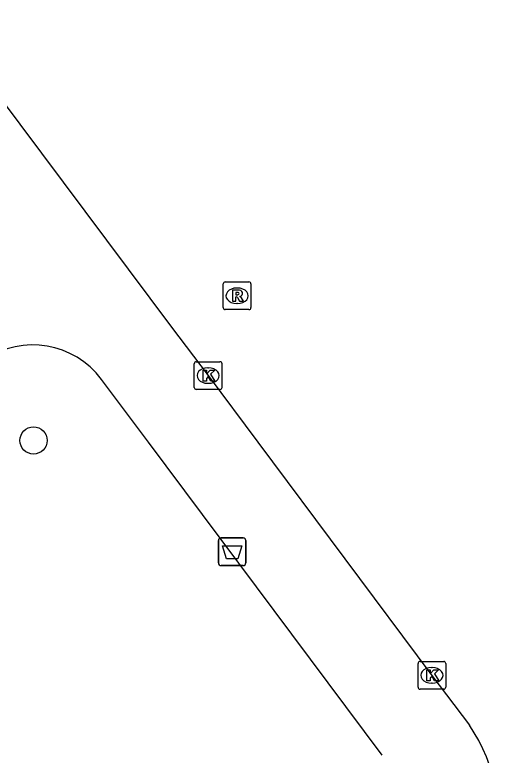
# Model space of a CAD drawing. Extents: x 159053 to 160041, y 380450 to 381422.
# Drawn here: x 159900.28 to 159917.75, y 381238.71 to 381265.42 of the extents above; entities that cross this region are included whole.
import ezdxf

# ---------------------------------------------------------------- set-up
doc = ezdxf.new("R2010")
doc.units = 0
for name, color, linetype in [('IMGEO_Afvalbak', 7, 'Continuous'), ('IMGEO_Boom', 7, 'Continuous'), ('IMGEO_Kolk', 7, 'Continuous'), ('IMGEO_Rijbaan_lokaal_open', 7, 'Continuous'), ('IMGEO_Rioolput', 7, 'Continuous'), ('IMGEO_Voetpad_open', 7, 'Continuous')]:
    doc.layers.add(name, color=color, linetype=linetype)

msp = doc.modelspace()

# ---------------------------------------------------------------- linework, layer by layer
at = {"layer": 'IMGEO_Afvalbak'}
for p, q in [((159907.626, 381245.65), (159907.626, 381246.45)), ((159907.626, 381246.45), (159907.626, 381245.65)), ((159907.726, 381246.55), (159908.516, 381246.55)), ((159908.516, 381246.55), (159907.726, 381246.55)), ((159908.616, 381246.45), (159908.616, 381245.65)), ((159908.616, 381245.65), (159908.616, 381246.45)), ((159908.516, 381245.55), (159907.726, 381245.55)), ((159907.726, 381245.55), (159908.516, 381245.55))]:
    msp.add_line(p, q, dxfattribs=at)
msp.add_lwpolyline([(159907.769, 381246.264), (159908.473, 381246.264), (159908.324, 381245.794), (159907.918, 381245.794), (159907.769, 381246.264)], dxfattribs=at)
for centre, start, end in [((159907.726, 381246.45), 90, 180), ((159907.726, 381246.45), 90, 180), ((159908.516, 381246.45), 0, 90), ((159908.516, 381246.45), 360, 90), ((159907.726, 381245.65), 180, 270), ((159907.726, 381245.65), 180, 270), ((159908.516, 381245.65), 270, 0), ((159908.516, 381245.65), 270, 0)]:
    msp.add_arc(centre, 0.1, start, end, dxfattribs=at)
at = {"layer": 'IMGEO_Boom'}
msp.add_circle((159900.959, 381250.065), 0.489, dxfattribs=at)
at = {"layer": 'IMGEO_Kolk'}
for p, q in [((159906.83, 381252.906), (159907.682, 381252.906)), ((159906.755, 381251.98), (159906.755, 381252.832)), ((159907.243, 381252.686), (159907.268, 381252.686)), ((159907.756, 381252.832), (159907.756, 381251.98)), ((159907.266, 381252.126), (159907.241, 381252.126)), ((159907.682, 381251.906), (159906.83, 381251.906)), ((159914.825, 381241.164), (159914.825, 381242.016)), ((159914.9, 381242.09), (159915.752, 381242.09)), ((159915.826, 381242.016), (159915.826, 381241.164)), ((159915.313, 381241.87), (159915.338, 381241.87)), ((159915.336, 381241.31), (159915.311, 381241.31)), ((159915.752, 381241.09), (159914.9, 381241.09))]:
    msp.add_line(p, q, dxfattribs=at)
for points in [[(159906.83, 381252.906), (159907.682, 381252.906)], [(159906.755, 381251.98), (159906.755, 381252.832)], [(159907.076, 381252.606), (159907.199, 381252.606), (159907.199, 381252.455), (159907.329, 381252.606), (159907.493, 381252.606), (159907.347, 381252.455), (159907.5, 381252.206), (159907.348, 381252.206), (159907.263, 381252.37), (159907.199, 381252.303), (159907.199, 381252.206), (159907.076, 381252.206), (159907.076, 381252.606)], [(159907.756, 381252.832), (159907.756, 381251.98)], [(159907.682, 381251.906), (159906.83, 381251.906)], [(159914.825, 381241.164), (159914.825, 381242.016)], [(159914.9, 381242.09), (159915.752, 381242.09)], [(159915.826, 381242.016), (159915.826, 381241.164)], [(159915.146, 381241.79), (159915.269, 381241.79), (159915.269, 381241.639), (159915.399, 381241.79), (159915.563, 381241.79), (159915.417, 381241.639), (159915.57, 381241.39), (159915.418, 381241.39), (159915.333, 381241.554), (159915.269, 381241.487), (159915.269, 381241.39), (159915.146, 381241.39), (159915.146, 381241.79)], [(159915.752, 381241.09), (159914.9, 381241.09)]]:
    msp.add_lwpolyline(points, dxfattribs=at)
for centre, start, end in [((159906.832, 381252.83), 91.552, 178.448), ((159906.832, 381252.83), 91.552, 178.448), ((159907.68, 381252.83), 1.552, 88.448), ((159907.68, 381252.83), 1.552, 88.448), ((159906.832, 381251.982), 181.552, 268.448), ((159906.832, 381251.982), 181.552, 268.448), ((159907.68, 381251.982), 271.552, 358.448), ((159907.68, 381251.982), 271.552, 358.448), ((159914.902, 381242.014), 91.552, 178.448), ((159914.902, 381242.014), 91.552, 178.448), ((159915.75, 381242.014), 1.552, 88.448), ((159915.75, 381242.014), 1.552, 88.448), ((159914.902, 381241.166), 181.552, 268.448), ((159914.902, 381241.166), 181.552, 268.448), ((159915.75, 381241.166), 271.552, 358.448), ((159915.75, 381241.166), 271.552, 358.448)]:
    msp.add_arc(centre, 0.0765, start, end, dxfattribs=at)
for centre, major_axis, ratio, start_param, end_param in [((159907.242, 381252.406), (-0.387, 0.002), 0.722429, 4.712389, 7.853982), ((159907.267, 381252.406), (-0.39, 0.002), 0.717154, 1.570796, 4.712389), ((159915.312, 381241.59), (-0.387, 0.002), 0.722429, 4.712389, 7.853982), ((159915.337, 381241.59), (-0.39, 0.002), 0.717154, 1.570796, 4.712389)]:
    msp.add_ellipse(centre, major_axis=major_axis, ratio=ratio, start_param=start_param, end_param=end_param, dxfattribs=at)
at = {"layer": 'IMGEO_Rijbaan_lokaal_open'}
msp.add_lwpolyline([(159897.514, 381265.423), (159898.113, 381264.617), (159905.937, 381254.148), (159907.257, 381252.407), (159909.053, 381250), (159915.327, 381241.59), (159915.854, 381240.891), (159916.68, 381239.796)], dxfattribs=at)
msp.add_arc((159911.442, 381236.277), 6.31, 346.7736, 33.895, dxfattribs=at)
at = {"layer": 'IMGEO_Rioolput'}
for p, q in [((159907.8, 381254.86), (159907.8, 381255.712)), ((159907.875, 381255.786), (159908.727, 381255.786)), ((159908.288, 381255.566), (159908.313, 381255.566)), ((159908.801, 381255.712), (159908.801, 381254.86)), ((159908.311, 381255.006), (159908.286, 381255.006)), ((159908.727, 381254.786), (159907.875, 381254.786))]:
    msp.add_line(p, q, dxfattribs=at)
for points in [[(159907.8, 381254.86), (159907.8, 381255.712)], [(159907.875, 381255.786), (159908.727, 381255.786)], [(159908.801, 381255.712), (159908.801, 381254.86)], [(159908.389, 381255.484), (159908.137, 381255.486), (159908.137, 381255.086)], [(159908.315, 381255.405), (159908.261, 381255.405), (159908.261, 381255.324)], [(159908.261, 381255.324), (159908.313, 381255.324)], [(159908.137, 381255.086), (159908.261, 381255.086), (159908.261, 381255.248), (159908.272, 381255.248)], [(159908.319, 381255.219), (159908.39, 381255.086), (159908.53, 381255.086), (159908.465, 381255.212)], [(159908.727, 381254.786), (159907.875, 381254.786)]]:
    msp.add_lwpolyline(points, dxfattribs=at)
for centre, radius, start, end in [((159907.877, 381255.71), 0.0765, 91.552, 178.448), ((159907.877, 381255.71), 0.0765, 91.552, 178.448), ((159908.725, 381255.71), 0.0765, 1.552, 88.448), ((159908.725, 381255.71), 0.0765, 1.552, 88.448), ((159908.297, 381255.513), 0.19, 274.7715, 282.9687), ((159908.321, 381255.309), 0.0964, 77.0061, 93.1865), ((159908.335, 381255.366), 0.0378, 276.6634, 79.6772), ((159908.388, 381255.374), 0.109, 350.3612, 89.416), ((159908.386, 381255.374), 0.112, 277.5842, 350.9817), ((159908.37, 381255.159), 0.108, 29.5134, 73.7905), ((159908.271, 381255.195), 0.0533, 26.0293, 88.6989), ((159907.877, 381254.862), 0.0765, 181.552, 268.448), ((159907.877, 381254.862), 0.0765, 181.552, 268.448), ((159908.725, 381254.862), 0.0765, 271.552, 358.448), ((159908.725, 381254.862), 0.0765, 271.552, 358.448)]:
    msp.add_arc(centre, radius, start, end, dxfattribs=at)
for centre, major_axis, ratio, start_param, end_param in [((159908.287, 381255.286), (-0.387, 0.002), 0.722429, 4.712389, 7.853982), ((159908.312, 381255.286), (-0.39, 0.002), 0.717154, 1.570796, 4.712389)]:
    msp.add_ellipse(centre, major_axis=major_axis, ratio=ratio, start_param=start_param, end_param=end_param, dxfattribs=at)
at = {"layer": 'IMGEO_Voetpad_open'}
msp.add_lwpolyline([(159913.537, 381238.709), (159905.107, 381250), (159903.414, 381252.268)], dxfattribs=at)
msp.add_arc((159900.933, 381250.415), 3.097, 36.7629, 124.0612, dxfattribs=at)

doc.saveas('drawing.dxf')
